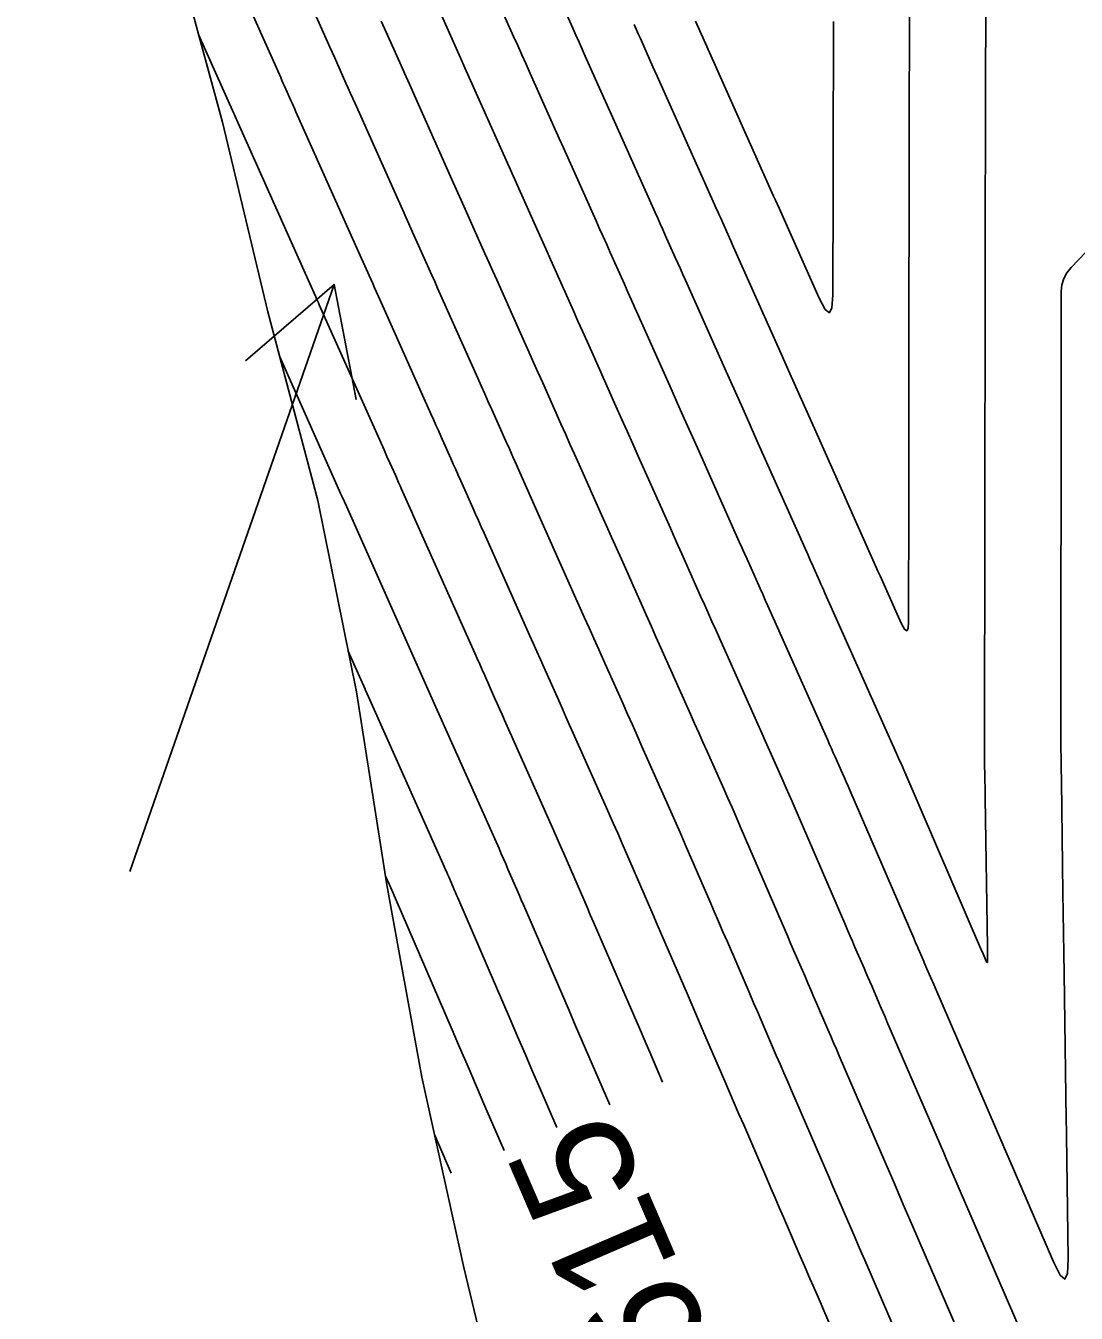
# Model space of a CAD drawing. Extents: x 954385 to 988206, y 1868364 to 1924553.
# Drawn here: x 958001.8 to 958055.6, y 1918596.3 to 1918662.3 of the extents above; entities that cross this region are included whole.
import ezdxf

# ---------------------------------------------------------------- set-up
doc = ezdxf.new("R2010")
doc.units = 0
for name, color, linetype in [('Ex_Contour Labels', 7, 'Continuous'), ('Ex_Major Contours', 7, 'Continuous'), ('Ex_Minor Contours', 7, 'Continuous'), ('Perimeter', 7, 'Continuous'), ('Slopes', 7, 'Continuous')]:
    doc.layers.add(name, color=color, linetype=linetype)

msp = doc.modelspace()

# ---------------------------------------------------------------- linework, layer by layer
at = {"layer": 'Ex_Major Contours'}
for points in [[(958049.903, 1918594.599), (958047.245, 1918600.761), (958047.008, 1918601.311), (958046.771, 1918601.861), (958046.297, 1918602.96), (958046.178, 1918603.235), (958046.06, 1918603.51), (958045.941, 1918603.785), (958045.822, 1918604.06), (958043.488, 1918609.469), (958043.342, 1918609.807), (958043.196, 1918610.146), (958043.05, 1918610.484), (958042.904, 1918610.823), (958042.32, 1918612.177), (958042.174, 1918612.515), (958042.028, 1918612.854), (958041.882, 1918613.192), (958041.736, 1918613.531), (958041.016, 1918615.2), (958040.847, 1918615.591), (958040.678, 1918615.982), (958040.51, 1918616.373), (958040.341, 1918616.764), (958038.413, 1918621.234), (958038.205, 1918621.716), (958037.995, 1918622.197), (958037.783, 1918622.677), (958037.57, 1918623.157), (958036.716, 1918625.075), (958036.502, 1918625.554), (958036.289, 1918626.033), (958036.075, 1918626.513), (958035.862, 1918626.992), (958034.353, 1918630.378), (958034.099, 1918630.947), (958033.846, 1918631.515), (958033.592, 1918632.084), (958033.338, 1918632.653), (958032.324, 1918634.928), (958032.07, 1918635.497), (958031.817, 1918636.066), (958031.563, 1918636.635), (958031.309, 1918637.204), (958030.158, 1918639.788), (958029.925, 1918640.31), (958029.692, 1918640.831), (958029.46, 1918641.353), (958029.227, 1918641.875), (958028.296, 1918643.963), (958028.063, 1918644.485), (958027.83, 1918645.007), (958027.597, 1918645.529), (958027.365, 1918646.051), (958025.942, 1918649.24), (958025.74, 1918649.694), (958025.537, 1918650.148), (958025.334, 1918650.602), (958025.131, 1918651.056), (958024.117, 1918653.327), (958023.711, 1918654.235), (958023.509, 1918654.689), (958021.716, 1918658.7), (958021.546, 1918659.082), (958021.376, 1918659.463), (958021.206, 1918659.844), (958021.035, 1918660.225), (958020.355, 1918661.75), (958020.184, 1918662.132), (958020.014, 1918662.513)], [(958036.122, 1918662.5), (958036.563, 1918661.512), (958040.127, 1918653.536), (958040.173, 1918653.433), (958040.219, 1918653.329), (958040.404, 1918652.914), (958042.459, 1918648.308), (958042.765, 1918647.729), (958042.984, 1918647.561), (958043.117, 1918647.804), (958043.162, 1918648.457), (958043.171, 1918653.85), (958043.172, 1918653.978), (958043.172, 1918654.106), (958043.172, 1918654.233), (958043.173, 1918654.361), (958043.174, 1918654.998), (958043.175, 1918655.381), (958043.193, 1918662.483)], [(958029.021, 1918605.795), (958028.165, 1918607.779), (958027.779, 1918608.674), (958027.393, 1918609.569), (958027.007, 1918610.465), (958026.621, 1918611.36), (958023.939, 1918617.575), (958023.881, 1918617.709), (958023.823, 1918617.843), (958023.765, 1918617.977), (958023.708, 1918618.11), (958023.477, 1918618.646), (958023.419, 1918618.78), (958023.36, 1918618.913), (958023.302, 1918619.047), (958023.243, 1918619.18), (958019.304, 1918628.023), (958019.201, 1918628.252), (958019.192, 1918628.273), (958018.329, 1918630.208)]]:
    msp.add_lwpolyline(points, dxfattribs=at)
at = {"layer": 'Ex_Minor Contours'}
for points in [[(958046.878, 1918594.17), (958044.798, 1918598.992), (958044.631, 1918599.378), (958044.465, 1918599.764), (958044.298, 1918600.15), (958044.132, 1918600.536), (958043.465, 1918602.081), (958043.299, 1918602.467), (958043.132, 1918602.853), (958042.966, 1918603.239), (958042.799, 1918603.625), (958041.041, 1918607.699), (958040.847, 1918608.148), (958040.653, 1918608.598), (958040.459, 1918609.048), (958040.265, 1918609.498), (958039.489, 1918611.297), (958039.295, 1918611.747), (958039.101, 1918612.197), (958038.907, 1918612.647), (958038.713, 1918613.097), (958037.756, 1918615.315), (958037.531, 1918615.835), (958037.307, 1918616.354), (958037.083, 1918616.874), (958036.859, 1918617.394), (958035.601, 1918620.31), (958035.335, 1918620.925), (958035.067, 1918621.54), (958034.797, 1918622.153), (958034.525, 1918622.766), (958033.38, 1918625.335), (958033.134, 1918625.887), (958032.888, 1918626.44), (958032.642, 1918626.992), (958032.396, 1918627.544), (958031.411, 1918629.754), (958031.165, 1918630.306), (958030.919, 1918630.859), (958030.672, 1918631.411), (958030.426, 1918631.963), (958028.819, 1918635.566), (958028.614, 1918636.027), (958028.409, 1918636.488), (958028.203, 1918636.949), (958027.998, 1918637.41), (958027.125, 1918639.367), (958026.945, 1918639.771), (958026.765, 1918640.175), (958026.585, 1918640.578), (958026.405, 1918640.982), (958025.685, 1918642.597), (958025.505, 1918643.001), (958025.325, 1918643.405), (958025.145, 1918643.808), (958024.964, 1918644.212), (958022.91, 1918648.818), (958022.76, 1918649.155), (958022.61, 1918649.491), (958022.46, 1918649.828), (958022.309, 1918650.165), (958021.557, 1918651.848), (958021.106, 1918652.858), (958018.684, 1918658.279), (958018.566, 1918658.542), (958018.449, 1918658.806), (958018.331, 1918659.07), (958018.213, 1918659.333), (958017.742, 1918660.388), (958017.624, 1918660.652), (958017.507, 1918660.916), (958017.389, 1918661.18), (958017.271, 1918661.443), (958015.096, 1918666.32)], [(958027.921, 1918666.443), (958029.837, 1918662.15), (958029.997, 1918661.792), (958030.157, 1918661.433), (958030.317, 1918661.075), (958030.477, 1918660.717), (958031.277, 1918658.926), (958031.758, 1918657.852), (958034.061, 1918652.695), (958034.19, 1918652.407), (958034.319, 1918652.119), (958034.447, 1918651.831), (958034.576, 1918651.543), (958035.09, 1918650.39), (958035.218, 1918650.102), (958035.347, 1918649.813), (958035.475, 1918649.525), (958035.604, 1918649.237), (958037.692, 1918644.555), (958038.083, 1918643.679), (958038.474, 1918642.802), (958038.865, 1918641.926), (958039.255, 1918641.049), (958041.894, 1918635.129), (958041.968, 1918634.964), (958042.041, 1918634.8), (958042.114, 1918634.636), (958042.187, 1918634.471), (958042.48, 1918633.814), (958042.554, 1918633.65), (958042.627, 1918633.486), (958042.7, 1918633.322), (958042.773, 1918633.157), (958046.419, 1918624.977), (958046.527, 1918624.734), (958046.707, 1918624.33), (958046.743, 1918624.249), (958046.779, 1918624.168), (958046.814, 1918624.087), (958046.849, 1918624.006), (958050.787, 1918614.876), (958050.828, 1918614.78), (958051.025, 1918614.323), (958051.055, 1918614.266), (958051.075, 1918614.249), (958051.087, 1918614.273), (958051.09, 1918614.337), (958051.085, 1918614.706), (958051.082, 1918614.886), (958051.08, 1918615.066), (958050.968, 1918622.673), (958050.961, 1918623.158), (958050.954, 1918623.644), (958050.94, 1918624.615), (958050.937, 1918624.858), (958050.934, 1918625.101), (958050.933, 1918625.343), (958050.933, 1918625.586), (958050.948, 1918636.538), (958050.951, 1918638.907), (958050.952, 1918639.5), (958050.953, 1918640.092), (958050.954, 1918640.685), (958050.954, 1918641.277), (958050.959, 1918644.659), (958050.959, 1918645.132), (958050.96, 1918645.604), (958050.961, 1918646.077), (958050.962, 1918646.55), (958050.968, 1918650.333), (958050.975, 1918654.239), (958050.976, 1918655.048), (958050.978, 1918655.857), (958050.98, 1918656.666), (958050.982, 1918657.474), (958051, 1918664.857)], [(958012.205, 1918665.583), (958014.869, 1918659.611), (958014.934, 1918659.465), (958014.999, 1918659.319), (958015.065, 1918659.173), (958015.13, 1918659.026), (958015.391, 1918658.442), (958015.456, 1918658.295), (958015.521, 1918658.149), (958015.587, 1918658.003), (958015.652, 1918657.857), (958018.703, 1918651.028), (958019.095, 1918650.151), (958019.487, 1918649.273), (958019.585, 1918649.054), (958019.683, 1918648.835), (958019.781, 1918648.615), (958019.879, 1918648.396), (958022.564, 1918642.374), (958022.692, 1918642.088), (958022.819, 1918641.802), (958022.946, 1918641.517), (958023.074, 1918641.231), (958023.583, 1918640.089), (958023.711, 1918639.803), (958023.838, 1918639.518), (958023.965, 1918639.232), (958024.093, 1918638.946), (958024.71, 1918637.562), (958024.855, 1918637.236), (958025, 1918636.91), (958025.146, 1918636.584), (958025.291, 1918636.258), (958027.618, 1918631.041), (958027.805, 1918630.621), (958027.992, 1918630.202), (958028.179, 1918629.782), (958028.366, 1918629.363), (958029.113, 1918627.685), (958029.3, 1918627.265), (958029.487, 1918626.846), (958029.674, 1918626.426), (958029.861, 1918626.007), (958031.682, 1918621.918), (958031.912, 1918621.401), (958032.14, 1918620.883), (958032.366, 1918620.364), (958032.591, 1918619.845), (958033.488, 1918617.766), (958033.712, 1918617.246), (958033.936, 1918616.726), (958034.16, 1918616.207), (958034.385, 1918615.687), (958035.69, 1918612.662), (958035.932, 1918612.101), (958036.174, 1918611.54), (958036.416, 1918610.979), (958036.658, 1918610.418), (958037.626, 1918608.173), (958037.868, 1918607.612), (958038.11, 1918607.051), (958038.352, 1918606.489), (958038.594, 1918605.928), (958039.776, 1918603.191), (958039.99, 1918602.694), (958040.205, 1918602.196), (958040.419, 1918601.699), (958040.634, 1918601.201), (958041.492, 1918599.212), (958041.707, 1918598.714), (958041.921, 1918598.217), (958042.136, 1918597.72), (958042.35, 1918597.222), (958043.852, 1918593.741)], [(958025.518, 1918664.611), (958026.805, 1918661.728), (958027.018, 1918661.252), (958027.23, 1918660.777), (958027.443, 1918660.301), (958027.655, 1918659.825), (958028.717, 1918657.448), (958029.142, 1918656.497), (958029.355, 1918656.021), (958031.029, 1918652.275), (958031.21, 1918651.868), (958031.391, 1918651.462), (958031.573, 1918651.056), (958031.754, 1918650.649), (958032.479, 1918649.024), (958032.66, 1918648.618), (958032.841, 1918648.211), (958033.023, 1918647.805), (958033.204, 1918647.398), (958034.87, 1918643.662), (958035.209, 1918642.904), (958035.547, 1918642.145), (958035.885, 1918641.387), (958036.223, 1918640.629), (958038.366, 1918635.82), (958038.499, 1918635.521), (958038.633, 1918635.222), (958038.766, 1918634.923), (958038.9, 1918634.624), (958039.433, 1918633.427), (958039.566, 1918633.128), (958039.7, 1918632.829), (958039.833, 1918632.53), (958039.966, 1918632.231), (958042.9, 1918625.648), (958042.995, 1918625.435), (958043.09, 1918625.221), (958043.186, 1918625.007), (958043.281, 1918624.794), (958043.662, 1918623.939), (958043.756, 1918623.725), (958043.851, 1918623.511), (958043.944, 1918623.297), (958044.037, 1918623.082), (958047.305, 1918615.506), (958047.362, 1918615.372), (958047.42, 1918615.238), (958047.478, 1918615.104), (958047.536, 1918614.97), (958047.782, 1918614.399), (958047.882, 1918614.168), (958047.982, 1918613.936), (958048.182, 1918613.473), (958048.232, 1918613.357), (958048.281, 1918613.241), (958048.331, 1918613.126), (958048.381, 1918613.01), (958051.869, 1918604.928), (958051.959, 1918604.719), (958052.14, 1918604.3), (958054.466, 1918598.908), (958054.81, 1918598.231), (958055.052, 1918598.032), (958055.191, 1918598.312), (958055.227, 1918599.071), (958055.134, 1918605.415), (958055.132, 1918605.546), (958055.13, 1918605.676), (958055.123, 1918606.131), (958055.122, 1918606.196), (958055.015, 1918613.694), (958055, 1918614.728), (958054.985, 1918615.762), (958054.97, 1918616.796), (958054.955, 1918617.83), (958054.871, 1918623.549), (958054.86, 1918624.277), (958054.84, 1918625.666), (958054.838, 1918625.821), (958054.837, 1918625.977), (958054.836, 1918626.132), (958054.836, 1918626.288), (958054.861, 1918644.994), (958054.862, 1918645.985), (958054.862, 1918646.233), (958054.863, 1918646.48), (958054.863, 1918646.728), (958054.864, 1918646.976), (958054.866, 1918648.645), (958054.898, 1918648.993), (958054.992, 1918649.316), (958055.149, 1918649.614), (958055.367, 1918649.887), (958059.132, 1918653.809)], [(958032.977, 1918662.331), (958033.084, 1918662.09), (958033.192, 1918661.849), (958033.3, 1918661.609), (958033.945, 1918660.164), (958034.16, 1918659.682), (958037.094, 1918653.116), (958037.17, 1918652.946), (958037.246, 1918652.776), (958037.322, 1918652.606), (958037.397, 1918652.436), (958037.777, 1918651.586), (958037.928, 1918651.245), (958038.004, 1918651.075), (958040.514, 1918645.448), (958040.958, 1918644.454), (958041.401, 1918643.459), (958041.845, 1918642.464), (958042.288, 1918641.47), (958045.423, 1918634.437), (958045.475, 1918634.319), (958045.58, 1918634.084), (958046.667, 1918631.645), (958046.829, 1918631.338), (958046.945, 1918631.249), (958047.015, 1918631.378), (958047.039, 1918631.724), (958047.048, 1918638.031), (958047.049, 1918638.624), (958047.05, 1918639.216), (958047.051, 1918639.809), (958047.051, 1918640.401), (958047.055, 1918643.35), (958047.056, 1918644.039), (958047.057, 1918644.728), (958047.058, 1918645.417), (958047.06, 1918646.106), (958047.074, 1918654.726), (958047.075, 1918654.854), (958047.075, 1918654.982), (958047.075, 1918655.109), (958047.076, 1918655.237), (958047.077, 1918656.002), (958047.078, 1918656.257), (958047.096, 1918663.642)], [(958022.967, 1918663.112), (958023.858, 1918661.117), (958024.08, 1918660.618), (958024.303, 1918660.12), (958024.526, 1918659.621), (958024.749, 1918659.122), (958025.911, 1918656.519), (958026.422, 1918655.376), (958026.933, 1918654.234), (958027.996, 1918651.854), (958028.23, 1918651.33), (958028.464, 1918650.805), (958028.698, 1918650.281), (958028.932, 1918649.756), (958029.868, 1918647.658), (958030.102, 1918647.133), (958030.336, 1918646.609), (958030.57, 1918646.084), (958030.804, 1918645.56), (958032.049, 1918642.769), (958032.334, 1918642.128), (958032.62, 1918641.488), (958032.905, 1918640.848), (958033.19, 1918640.208), (958034.838, 1918636.512), (958035.031, 1918636.078), (958035.225, 1918635.644), (958035.418, 1918635.21), (958035.612, 1918634.776), (958036.386, 1918633.04), (958036.579, 1918632.606), (958036.773, 1918632.172), (958036.966, 1918631.738), (958037.16, 1918631.304), (958039.381, 1918626.32), (958039.535, 1918625.974), (958039.69, 1918625.627), (958039.844, 1918625.281), (958039.998, 1918624.934), (958040.616, 1918623.548), (958040.77, 1918623.201), (958040.923, 1918622.854), (958041.074, 1918622.506), (958041.225, 1918622.158), (958043.823, 1918616.135), (958043.936, 1918615.872), (958044.049, 1918615.61), (958044.162, 1918615.348), (958044.276, 1918615.085), (958044.759, 1918613.965), (958044.857, 1918613.738), (958044.955, 1918613.511), (958045.053, 1918613.284), (958045.151, 1918613.057), (958045.543, 1918612.148), (958045.641, 1918611.921), (958045.739, 1918611.694), (958045.837, 1918611.467), (958045.935, 1918611.239), (958048.846, 1918604.494), (958048.916, 1918604.33), (958048.987, 1918604.167), (958049.057, 1918604.003), (958049.128, 1918603.839), (958049.481, 1918603.021), (958049.693, 1918602.53), (958052.929, 1918595.028)], [(958010.659, 1918661.83), (958012.466, 1918657.779), (958012.517, 1918657.664), (958012.594, 1918657.492), (958012.62, 1918657.435), (958016.346, 1918649.096), (958016.665, 1918648.382), (958016.71, 1918648.28), (958016.756, 1918648.178), (958016.801, 1918648.076), (958016.847, 1918647.974), (958020.164, 1918640.535), (958020.313, 1918640.2), (958020.463, 1918639.865), (958020.761, 1918639.196), (958020.836, 1918639.028), (958020.911, 1918638.861), (958020.985, 1918638.693), (958021.06, 1918638.526), (958021.422, 1918637.714), (958021.507, 1918637.523), (958021.592, 1918637.332), (958021.677, 1918637.141), (958021.763, 1918636.95), (958024.809, 1918630.118), (958024.937, 1918629.831), (958025.065, 1918629.545), (958025.192, 1918629.258), (958025.32, 1918628.972), (958025.831, 1918627.825), (958025.959, 1918627.539), (958026.086, 1918627.252), (958026.214, 1918626.965), (958026.342, 1918626.679), (958028.869, 1918621.006), (958029.042, 1918620.616), (958029.213, 1918620.226), (958029.384, 1918619.836), (958029.553, 1918619.445), (958030.228, 1918617.881), (958030.397, 1918617.49), (958030.565, 1918617.098), (958030.734, 1918616.707), (958030.903, 1918616.316), (958032.667, 1918612.228), (958032.957, 1918611.556), (958033.247, 1918610.883), (958033.537, 1918610.211), (958033.827, 1918609.538), (958034.434, 1918608.13)], [(958031.727, 1918606.962), (958030.996, 1918608.658), (958030.658, 1918609.442), (958030.32, 1918610.226), (958029.982, 1918611.01), (958029.644, 1918611.794), (958027.421, 1918616.946), (958027.307, 1918617.208), (958027.194, 1918617.471), (958027.081, 1918617.733), (958026.968, 1918617.996), (958026.515, 1918619.046), (958026.401, 1918619.308), (958026.287, 1918619.57), (958026.172, 1918619.832), (958026.056, 1918620.093), (958022.823, 1918627.351), (958022.754, 1918627.504), (958022.686, 1918627.658), (958022.617, 1918627.812), (958022.549, 1918627.966), (958022.275, 1918628.581), (958022.206, 1918628.734), (958022.138, 1918628.888), (958022.069, 1918629.042), (958022, 1918629.195), (958018.234, 1918637.642), (958018.134, 1918637.866), (958018.006, 1918638.155), (958017.94, 1918638.302), (958017.764, 1918638.697), (958014.822, 1918645.294)], [(958020.242, 1918618.689), (958020.429, 1918618.267), (958020.439, 1918618.246), (958020.457, 1918618.204), (958023.598, 1918610.925), (958024.032, 1918609.919), (958024.466, 1918608.912), (958024.9, 1918607.906), (958025.334, 1918606.899), (958026.314, 1918604.627)], [(958022.755, 1918605.436), (958023.607, 1918603.46)]]:
    msp.add_lwpolyline(points, dxfattribs=at)
at = {"layer": 'Perimeter'}
msp.add_lwpolyline([(958049.573, 1918532.557), (958045.001, 1918541.78), (958040.731, 1918551.071), (958036.858, 1918560.45), (958033.237, 1918569.886), (958029.666, 1918579.334), (958026.587, 1918588.891), (958024.254, 1918598.617), (958022.107, 1918608.383), (958020.314, 1918618.23), (958018.751, 1918628.128), (958016.763, 1918637.93), (958014.212, 1918647.607), (958011.88, 1918657.332), (958009.258, 1918666.992), (958007.706, 1918676.893), (958005.664, 1918686.683), (958004.274, 1918696.62), (958002.36, 1918706.439), (958001.804, 1918716.563)], dxfattribs=at)
at = {"layer": 'Slopes'}
msp.add_lwpolyline([(958007.131, 1918618.928), (958017.607, 1918649.015), (958018.731, 1918643.122), (958017.607, 1918649.015), (958013.065, 1918645.095)], dxfattribs=at)

# ---------------------------------------------------------------- texts
at = {"layer": 'Ex_Contour Labels'}
msp.add_text('615', height=6, rotation=113.33273, dxfattribs=at).set_placement((958037.103, 1918594.631))

doc.saveas('drawing.dxf')
